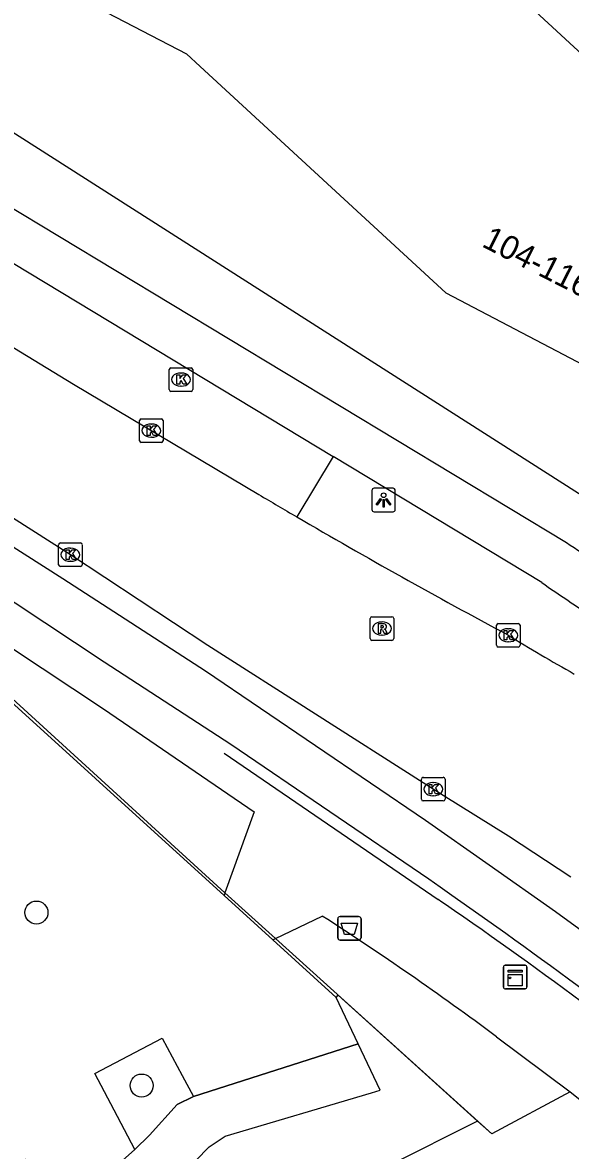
# Model space of a CAD drawing. Extents: x 162880 to 165536, y 384011 to 385179.
# Drawn here: x 164015.76 to 164039.04, y 384453.95 to 384501.87 of the extents above; entities that cross this region are included whole.
import ezdxf

# ---------------------------------------------------------------- set-up
doc = ezdxf.new("R2010")
doc.units = 0
for name, color, linetype in [('IMGEO_Afvalbak', 7, 'Continuous'), ('IMGEO_Boom', 7, 'Continuous'), ('IMGEO_Fietspad_gesloten', 7, 'Continuous'), ('IMGEO_Fietspad_open', 7, 'Continuous'), ('IMGEO_Groenvoorziening', 7, 'Continuous'), ('IMGEO_Hek', 7, 'Continuous'), ('IMGEO_Kast', 7, 'Continuous'), ('IMGEO_Kolk', 7, 'Continuous'), ('IMGEO_Lichtpunt', 7, 'Continuous'), ('IMGEO_Meer_plas_ven_vijver', 7, 'Continuous'), ('IMGEO_Pand', 7, 'Continuous'), ('IMGEO_Pand_nummerreeks', 7, 'Continuous'), ('IMGEO_Rijbaan_lokaal_gesloten', 7, 'Continuous'), ('IMGEO_Rioolput', 7, 'Continuous'), ('IMGEO_Voetpad_gesloten', 7, 'Continuous'), ('IMGEO_Voetpad_open', 7, 'Continuous')]:
    doc.layers.add(name, color=color, linetype=linetype)

msp = doc.modelspace()

# ---------------------------------------------------------------- linework, layer by layer
at = {"layer": 'IMGEO_Afvalbak'}
for p, q in [((164029.155, 384462.988), (164029.155, 384463.788)), ((164029.155, 384463.788), (164029.155, 384462.988)), ((164029.255, 384463.888), (164030.045, 384463.888)), ((164030.045, 384463.888), (164029.255, 384463.888)), ((164030.145, 384463.788), (164030.145, 384462.988)), ((164030.145, 384462.988), (164030.145, 384463.788)), ((164030.045, 384462.888), (164029.255, 384462.888)), ((164029.255, 384462.888), (164030.045, 384462.888))]:
    msp.add_line(p, q, dxfattribs=at)
msp.add_lwpolyline([(164029.298, 384463.602), (164030.002, 384463.602), (164029.853, 384463.132), (164029.447, 384463.132), (164029.298, 384463.602)], dxfattribs=at)
for centre, start, end in [((164029.255, 384463.788), 90, 180), ((164029.255, 384463.788), 90, 180), ((164030.045, 384463.788), 0, 90), ((164030.045, 384463.788), 360, 90), ((164029.255, 384462.988), 180, 270), ((164029.255, 384462.988), 180, 270), ((164030.045, 384462.988), 270, 0), ((164030.045, 384462.988), 270, 0)]:
    msp.add_arc(centre, 0.1, start, end, dxfattribs=at)
at = {"layer": 'IMGEO_Boom'}
for centre in [(164016.355, 384464.059), (164020.824, 384456.709)]:
    msp.add_circle(centre, 0.489, dxfattribs=at)
at = {"layer": 'IMGEO_Fietspad_gesloten'}
for points in [[(163995.542, 384505.919), (164000, 384503.229), (164005.351, 384500), (164038.87, 384479.774)], [(164013.311, 384492.88), (164028.96, 384483.428)], [(164037.825, 384478.074), (164028.96, 384483.428)]]:
    msp.add_lwpolyline(points, dxfattribs=at)
for centre, radius, start, end in [((164116.458, 384599.071), 142.308, 236.96112, 238.22016), ((164122.133, 384600.89), 148.968, 235.53204, 236.56926)]:
    msp.add_arc(centre, radius, start, end, dxfattribs=at)
at = {"layer": 'IMGEO_Fietspad_open'}
for points in [[(164034.007, 384464.787), (164033.514, 384465.131), (164033.02, 384465.475), (164024.613, 384471.195), (164019.234, 384474.701), (164014.169, 384478.04), (164008.463, 384481.739), (164002.175, 384485.703), (163988.523, 384494.089)], [(163992.332, 384494.269), (164002.517, 384487.804), (164009.245, 384483.486), (164017.469, 384478.249), (164023.539, 384474.332), (164032.884, 384467.984), (164035.588, 384466.084), (164038.409, 384464.101), (164042.366, 384461.222)]]:
    msp.add_lwpolyline(points, dxfattribs=at)
msp.add_arc((163889.793, 384258.845), 251.416, 51.58032, 54.99782, dxfattribs=at)
at = {"layer": 'IMGEO_Groenvoorziening'}
for points in [[(164007.065, 384480.235), (164007.922, 384479.696), (164024.324, 384464.783)], [(164029.088, 384460.452), (164026.394, 384462.901)], [(164020.536, 384453.989), (164019.655, 384455.667), (164018.839, 384457.221), (164021.701, 384458.724), (164022.552, 384457.137), (164023.033, 384456.241)], [(164039.027, 384456.439), (164035.7, 384454.651), (164035.092, 384455.201)]]:
    msp.add_lwpolyline(points, dxfattribs=at)
at = {"layer": 'IMGEO_Hek'}
for points in [[(164024.366, 384464.898), (164008.254, 384479.593)], [(164024.333, 384470.832), (164033.428, 384464.611)], [(164026.512, 384462.958), (164024.366, 384464.898)], [(164033.732, 384464.401), (164033.58, 384464.506), (164033.428, 384464.611)], [(164039.027, 384456.439), (164035.7, 384454.651), (164026.512, 384462.958)]]:
    msp.add_lwpolyline(points, dxfattribs=at)
msp.add_arc((163912.445, 384288.777), 213.435, 51.30396, 55.37084, dxfattribs=at)
at = {"layer": 'IMGEO_Kast'}
for p, q in [((164036.197, 384460.892), (164036.197, 384461.733)), ((164036.197, 384461.733), (164036.197, 384460.892)), ((164036.272, 384461.817), (164037.113, 384461.817)), ((164037.113, 384461.817), (164036.272, 384461.817)), ((164037.197, 384461.742), (164037.197, 384460.901)), ((164037.197, 384460.901), (164037.197, 384461.742)), ((164037.122, 384460.817), (164036.281, 384460.817)), ((164036.281, 384460.817), (164037.122, 384460.817))]:
    msp.add_line(p, q, dxfattribs=at)
for points in [[(164036.392, 384461.607), (164036.992, 384461.607), (164036.992, 384461.522), (164036.392, 384461.522), (164036.392, 384461.607)], [(164036.392, 384461.432), (164036.992, 384461.432), (164036.992, 384460.943), (164036.392, 384460.943), (164036.392, 384461.432)]]:
    msp.add_lwpolyline(points, dxfattribs=at)
msp.add_circle((164036.476, 384461.281), 0.0377, dxfattribs=at)
for centre, start, end in [((164036.275, 384461.739), 92.4484, 184.2845), ((164036.275, 384461.739), 92.4484, 184.2845), ((164037.119, 384461.739), 2.4484, 94.2845), ((164037.119, 384461.739), 2.4484, 94.2845), ((164036.275, 384460.895), 182.4484, 274.2845), ((164036.275, 384460.895), 182.4484, 274.2845), ((164037.119, 384460.895), 272.4484, 4.2845), ((164037.119, 384460.895), 272.4484, 4.2845)]:
    msp.add_arc(centre, 0.0779, start, end, dxfattribs=at)
at = {"layer": 'IMGEO_Kolk'}
for p, q in [((164021.996, 384486.273), (164021.996, 384487.125)), ((164022.071, 384487.199), (164022.923, 384487.199)), ((164022.484, 384486.979), (164022.509, 384486.979)), ((164022.997, 384487.125), (164022.997, 384486.273)), ((164022.507, 384486.419), (164022.482, 384486.419)), ((164022.923, 384486.199), (164022.071, 384486.199)), ((164020.736, 384484.105), (164020.736, 384484.957)), ((164020.811, 384485.031), (164021.663, 384485.031)), ((164021.737, 384484.957), (164021.737, 384484.105)), ((164021.224, 384484.811), (164021.249, 384484.811)), ((164021.663, 384484.031), (164020.811, 384484.031)), ((164021.247, 384484.251), (164021.222, 384484.251)), ((164017.297, 384478.835), (164017.297, 384479.687)), ((164017.372, 384479.761), (164018.224, 384479.761)), ((164018.298, 384479.687), (164018.298, 384478.835)), ((164017.785, 384479.541), (164017.81, 384479.541)), ((164018.224, 384478.761), (164017.372, 384478.761)), ((164017.808, 384478.981), (164017.783, 384478.981)), ((164035.901, 384475.411), (164035.901, 384476.263)), ((164035.976, 384476.337), (164036.828, 384476.337)), ((164036.902, 384476.263), (164036.902, 384475.411)), ((164036.389, 384476.117), (164036.414, 384476.117)), ((164036.828, 384475.337), (164035.976, 384475.337)), ((164036.412, 384475.557), (164036.387, 384475.557)), ((164032.713, 384468.876), (164032.713, 384469.728)), ((164032.788, 384469.802), (164033.64, 384469.802)), ((164033.201, 384469.582), (164033.226, 384469.582)), ((164033.714, 384469.728), (164033.714, 384468.876)), ((164033.224, 384469.022), (164033.199, 384469.022)), ((164033.64, 384468.802), (164032.788, 384468.802))]:
    msp.add_line(p, q, dxfattribs=at)
for points in [[(164021.996, 384486.273), (164021.996, 384487.125)], [(164022.071, 384487.199), (164022.923, 384487.199)], [(164022.317, 384486.899), (164022.44, 384486.899), (164022.44, 384486.748), (164022.57, 384486.899), (164022.734, 384486.899), (164022.588, 384486.748), (164022.741, 384486.499), (164022.589, 384486.499), (164022.504, 384486.663), (164022.44, 384486.596), (164022.44, 384486.499), (164022.317, 384486.499), (164022.317, 384486.899)], [(164022.997, 384487.125), (164022.997, 384486.273)], [(164022.923, 384486.199), (164022.071, 384486.199)], [(164020.736, 384484.105), (164020.736, 384484.957)], [(164020.811, 384485.031), (164021.663, 384485.031)], [(164021.737, 384484.957), (164021.737, 384484.105)], [(164021.057, 384484.731), (164021.18, 384484.731), (164021.18, 384484.58), (164021.31, 384484.731), (164021.474, 384484.731), (164021.328, 384484.58), (164021.481, 384484.331), (164021.329, 384484.331), (164021.244, 384484.495), (164021.18, 384484.428), (164021.18, 384484.331), (164021.057, 384484.331), (164021.057, 384484.731)], [(164021.663, 384484.031), (164020.811, 384484.031)], [(164017.297, 384478.835), (164017.297, 384479.687)], [(164017.372, 384479.761), (164018.224, 384479.761)], [(164018.298, 384479.687), (164018.298, 384478.835)], [(164017.618, 384479.461), (164017.741, 384479.461), (164017.741, 384479.31), (164017.871, 384479.461), (164018.035, 384479.461), (164017.889, 384479.31), (164018.042, 384479.061), (164017.89, 384479.061), (164017.805, 384479.225), (164017.741, 384479.158), (164017.741, 384479.061), (164017.618, 384479.061), (164017.618, 384479.461)], [(164018.224, 384478.761), (164017.372, 384478.761)], [(164035.901, 384475.411), (164035.901, 384476.263)], [(164035.976, 384476.337), (164036.828, 384476.337)], [(164036.902, 384476.263), (164036.902, 384475.411)], [(164036.222, 384476.037), (164036.345, 384476.037), (164036.345, 384475.886), (164036.475, 384476.037), (164036.639, 384476.037), (164036.493, 384475.886), (164036.646, 384475.637), (164036.494, 384475.637), (164036.409, 384475.801), (164036.345, 384475.734), (164036.345, 384475.637), (164036.222, 384475.637), (164036.222, 384476.037)], [(164036.828, 384475.337), (164035.976, 384475.337)], [(164032.713, 384468.876), (164032.713, 384469.728)], [(164032.788, 384469.802), (164033.64, 384469.802)], [(164033.034, 384469.502), (164033.157, 384469.502), (164033.157, 384469.351), (164033.287, 384469.502), (164033.451, 384469.502), (164033.305, 384469.351), (164033.458, 384469.102), (164033.306, 384469.102), (164033.221, 384469.266), (164033.157, 384469.199), (164033.157, 384469.102), (164033.034, 384469.102), (164033.034, 384469.502)], [(164033.714, 384469.728), (164033.714, 384468.876)], [(164033.64, 384468.802), (164032.788, 384468.802)]]:
    msp.add_lwpolyline(points, dxfattribs=at)
for centre, start, end in [((164022.073, 384487.123), 91.552, 178.448), ((164022.073, 384487.123), 91.552, 178.448), ((164022.921, 384487.123), 1.552, 88.448), ((164022.921, 384487.123), 1.552, 88.448), ((164022.073, 384486.275), 181.552, 268.448), ((164022.073, 384486.275), 181.552, 268.448), ((164022.921, 384486.275), 271.552, 358.448), ((164022.921, 384486.275), 271.552, 358.448), ((164020.813, 384484.955), 91.552, 178.448), ((164020.813, 384484.955), 91.552, 178.448), ((164021.661, 384484.955), 1.552, 88.448), ((164021.661, 384484.955), 1.552, 88.448), ((164020.813, 384484.107), 181.552, 268.448), ((164020.813, 384484.107), 181.552, 268.448), ((164021.661, 384484.107), 271.552, 358.448), ((164021.661, 384484.107), 271.552, 358.448), ((164017.374, 384479.685), 91.552, 178.448), ((164017.374, 384479.685), 91.552, 178.448), ((164018.222, 384479.685), 1.552, 88.448), ((164018.222, 384479.685), 1.552, 88.448), ((164017.374, 384478.837), 181.552, 268.448), ((164017.374, 384478.837), 181.552, 268.448), ((164018.222, 384478.837), 271.552, 358.448), ((164018.222, 384478.837), 271.552, 358.448), ((164035.978, 384476.261), 91.552, 178.448), ((164035.978, 384476.261), 91.552, 178.448), ((164036.826, 384476.261), 1.552, 88.448), ((164036.826, 384476.261), 1.552, 88.448), ((164035.978, 384475.413), 181.552, 268.448), ((164035.978, 384475.413), 181.552, 268.448), ((164036.826, 384475.413), 271.552, 358.448), ((164036.826, 384475.413), 271.552, 358.448), ((164032.79, 384469.726), 91.552, 178.448), ((164032.79, 384469.726), 91.552, 178.448), ((164033.638, 384469.726), 1.552, 88.448), ((164033.638, 384469.726), 1.552, 88.448), ((164032.79, 384468.878), 181.552, 268.448), ((164032.79, 384468.878), 181.552, 268.448), ((164033.638, 384468.878), 271.552, 358.448), ((164033.638, 384468.878), 271.552, 358.448)]:
    msp.add_arc(centre, 0.0765, start, end, dxfattribs=at)
for centre, major_axis, ratio, start_param, end_param in [((164022.483, 384486.699), (-0.387, 0.002), 0.722429, 4.712389, 7.853982), ((164022.508, 384486.699), (-0.39, 0.002), 0.717154, 1.570796, 4.712389), ((164021.223, 384484.531), (-0.387, 0.002), 0.722429, 4.712389, 7.853982), ((164021.248, 384484.531), (-0.39, 0.002), 0.717154, 1.570796, 4.712389), ((164017.784, 384479.261), (-0.387, 0.002), 0.722429, 4.712389, 7.853982), ((164017.809, 384479.261), (-0.39, 0.002), 0.717154, 1.570796, 4.712389), ((164036.388, 384475.837), (-0.387, 0.002), 0.722429, 4.712389, 7.853982), ((164036.413, 384475.837), (-0.39, 0.002), 0.717154, 1.570796, 4.712389), ((164033.2, 384469.302), (-0.387, 0.002), 0.722429, 4.712389, 7.853982), ((164033.225, 384469.302), (-0.39, 0.002), 0.717154, 1.570796, 4.712389)]:
    msp.add_ellipse(centre, major_axis=major_axis, ratio=ratio, start_param=start_param, end_param=end_param, dxfattribs=at)
at = {"layer": 'IMGEO_Lichtpunt'}
for p, q in [((164030.606, 384481.986), (164030.606, 384481.179)), ((164030.606, 384481.986), (164030.606, 384481.179)), ((164031.508, 384482.081), (164030.7, 384482.081)), ((164031.508, 384482.081), (164030.7, 384482.081)), ((164031.602, 384481.179), (164031.602, 384481.986)), ((164031.602, 384481.179), (164031.602, 384481.986)), ((164030.7, 384481.085), (164031.508, 384481.085)), ((164030.7, 384481.085), (164031.508, 384481.085))]:
    msp.add_line(p, q, dxfattribs=at)
for points in [[(164030.98, 384481.65), (164031.019, 384481.622), (164030.831, 384481.36), (164030.793, 384481.387), (164030.98, 384481.65)], [(164031.082, 384481.602), (164031.129, 384481.602), (164031.129, 384481.28), (164031.082, 384481.28), (164031.082, 384481.602)], [(164031.192, 384481.622), (164031.23, 384481.649), (164031.417, 384481.387), (164031.378, 384481.359), (164031.192, 384481.622)]]:
    msp.add_lwpolyline(points, dxfattribs=at)
msp.add_circle((164031.105, 384481.784), 0.0994, dxfattribs=at)
for centre, start, end in [((164030.7, 384481.986), 90, 180), ((164030.7, 384481.986), 90, 180), ((164031.508, 384481.986), 0, 90), ((164031.508, 384481.986), 0, 90), ((164030.7, 384481.179), 180, 270), ((164030.7, 384481.179), 180, 270), ((164031.508, 384481.179), 270, 0), ((164031.508, 384481.179), 270, 360)]:
    msp.add_arc(centre, 0.0946, start, end, dxfattribs=at)
at = {"layer": 'IMGEO_Meer_plas_ven_vijver'}
for points in [[(164023.033, 384456.241), (164030.027, 384458.48), (164029.088, 384460.452)], [(164029.088, 384460.452), (164029.175, 384460.55), (164035.092, 384455.201)], [(164020.536, 384453.989), (164021.154, 384454.607), (164022.337, 384455.906), (164023.033, 384456.241)], [(164035.092, 384455.201), (164031.319, 384453.301)], [(164013.729, 384450.905), (164015.647, 384451.116), (164015.472, 384451.248), (164014.707, 384452.106), (164014.021, 384452.557), (164015.891, 384453.575), (164016.427, 384452.973), (164017.826, 384451.727), (164018.705, 384452.369), (164020.536, 384453.989)]]:
    msp.add_lwpolyline(points, dxfattribs=at)
at = {"layer": 'IMGEO_Pand'}
for points in [[(164016.214, 384517.208), (164012.723, 384517.977), (164012.654, 384517.699), (164011.47, 384504.631), (164017.458, 384503.291), (164022.729, 384500.537), (164023.311, 384500), (164033.747, 384490.379), (164041.668, 384486.233), (164050.462, 384484.232), (164059.412, 384484.592), (164065.378, 384486.451)], [(164040.316, 384499.798), (164040.097, 384500), (164029.381, 384509.883), (164021.411, 384514.078), (164015.767, 384515.348), (164016.214, 384517.208)]]:
    msp.add_lwpolyline(points, dxfattribs=at)
at = {"layer": 'IMGEO_Rijbaan_lokaal_gesloten'}
for points in [[(164039.06, 384465.555), (164036.406, 384467.296), (164033.634, 384469.031), (164032.788, 384469.565), (164023.635, 384475.41), (164017.799, 384479.262), (164013.679, 384481.878), (164002.215, 384489.166), (164001.25, 384489.769), (164000, 384490.544), (163992.726, 384494.93)], [(164011.737, 384490.275), (164017.936, 384486.504), (164025.807, 384481.815)]]:
    msp.add_lwpolyline(points, dxfattribs=at)
for centre, radius, start, end in [((164224.302, 384817.166), 389.693, 239.37867, 239.65285), ((164165.805, 384717.837), 274.419, 239.71485, 241.85953), ((164077.761, 384542.992), 78.866, 238.35062, 240.73423)]:
    msp.add_arc(centre, radius, start, end, dxfattribs=at)
at = {"layer": 'IMGEO_Rioolput'}
for p, q in [((164030.533, 384475.696), (164030.533, 384476.548)), ((164030.608, 384476.622), (164031.46, 384476.622)), ((164031.021, 384476.402), (164031.046, 384476.402)), ((164031.534, 384476.548), (164031.534, 384475.696)), ((164031.044, 384475.842), (164031.019, 384475.842)), ((164031.46, 384475.622), (164030.608, 384475.622))]:
    msp.add_line(p, q, dxfattribs=at)
for points in [[(164030.533, 384475.696), (164030.533, 384476.548)], [(164030.608, 384476.622), (164031.46, 384476.622)], [(164031.122, 384476.32), (164030.87, 384476.322), (164030.87, 384475.922)], [(164031.048, 384476.241), (164030.994, 384476.241), (164030.994, 384476.16)], [(164031.534, 384476.548), (164031.534, 384475.696)], [(164030.87, 384475.922), (164030.994, 384475.922), (164030.994, 384476.084), (164031.005, 384476.084)], [(164030.994, 384476.16), (164031.046, 384476.16)], [(164031.052, 384476.055), (164031.123, 384475.922), (164031.263, 384475.922), (164031.198, 384476.048)], [(164031.46, 384475.622), (164030.608, 384475.622)]]:
    msp.add_lwpolyline(points, dxfattribs=at)
for centre, radius, start, end in [((164030.61, 384476.546), 0.0765, 91.552, 178.448), ((164030.61, 384476.546), 0.0765, 91.552, 178.448), ((164031.054, 384476.145), 0.0964, 77.0061, 93.1865), ((164031.068, 384476.202), 0.0378, 276.6634, 79.6772), ((164031.121, 384476.21), 0.109, 350.3612, 89.416), ((164031.458, 384476.546), 0.0765, 1.552, 88.448), ((164031.458, 384476.546), 0.0765, 1.552, 88.448), ((164031.004, 384476.031), 0.0533, 26.0293, 88.6989), ((164031.03, 384476.349), 0.19, 274.7715, 282.9687), ((164031.119, 384476.21), 0.112, 277.5842, 350.9817), ((164031.103, 384475.995), 0.108, 29.5134, 73.7905), ((164030.61, 384475.698), 0.0765, 181.552, 268.448), ((164030.61, 384475.698), 0.0765, 181.552, 268.448), ((164031.458, 384475.698), 0.0765, 271.552, 358.448), ((164031.458, 384475.698), 0.0765, 271.552, 358.448)]:
    msp.add_arc(centre, radius, start, end, dxfattribs=at)
for centre, major_axis, ratio, start_param, end_param in [((164031.02, 384476.122), (-0.387, 0.002), 0.722429, 4.712389, 7.853982), ((164031.045, 384476.122), (-0.39, 0.002), 0.717154, 1.570796, 4.712389)]:
    msp.add_ellipse(centre, major_axis=major_axis, ratio=ratio, start_param=start_param, end_param=end_param, dxfattribs=at)
at = {"layer": 'IMGEO_Voetpad_gesloten'}
msp.add_lwpolyline([(164019.571, 384449.864), (164020.006, 384450.27), (164020.388, 384450.625), (164020.471, 384450.753), (164020.73, 384451.151), (164021.44, 384451.809), (164021.948, 384452.441), (164022.461, 384452.76), (164022.878, 384453.123), (164023.125, 384453.52), (164023.69, 384454.111), (164024.378, 384454.561), (164030.589, 384456.397), (164030.965, 384456.508), (164030.027, 384458.48), (164023.033, 384456.241), (164022.337, 384455.906), (164021.154, 384454.607), (164020.536, 384453.989), (164018.705, 384452.369), (164017.826, 384451.727)], dxfattribs=at)
at = {"layer": 'IMGEO_Voetpad_open'}
for points in [[(164040.047, 384481.433), (164010.947, 384500), (164000, 384506.985), (163999.855, 384507.078), (163977.102, 384518.017)], [(164028.96, 384483.428), (164027.414, 384480.869)], [(164007.231, 384480.492), (164011.172, 384477.988), (164015.292, 384475.308), (164019.201, 384472.707), (164025.612, 384468.333), (164024.366, 384464.898), (164024.324, 384464.783)], [(164024.324, 384464.783), (164026.394, 384462.901)], [(164026.394, 384462.901), (164026.512, 384462.958), (164028.499, 384463.91)], [(164035.896, 384458.784), (164039.027, 384456.439)], [(164039.027, 384456.439), (164043.439, 384452.938)]]:
    msp.add_lwpolyline(points, dxfattribs=at)
msp.add_arc((163956.899, 384352.688), 132.276, 53.32921, 57.22814, dxfattribs=at)

# ---------------------------------------------------------------- texts
at = {"layer": 'IMGEO_Pand_nummerreeks'}
msp.add_text('104-116E', height=1, rotation=333.0412, dxfattribs=at).set_placement((164035.233, 384492.374))

doc.saveas('drawing.dxf')
